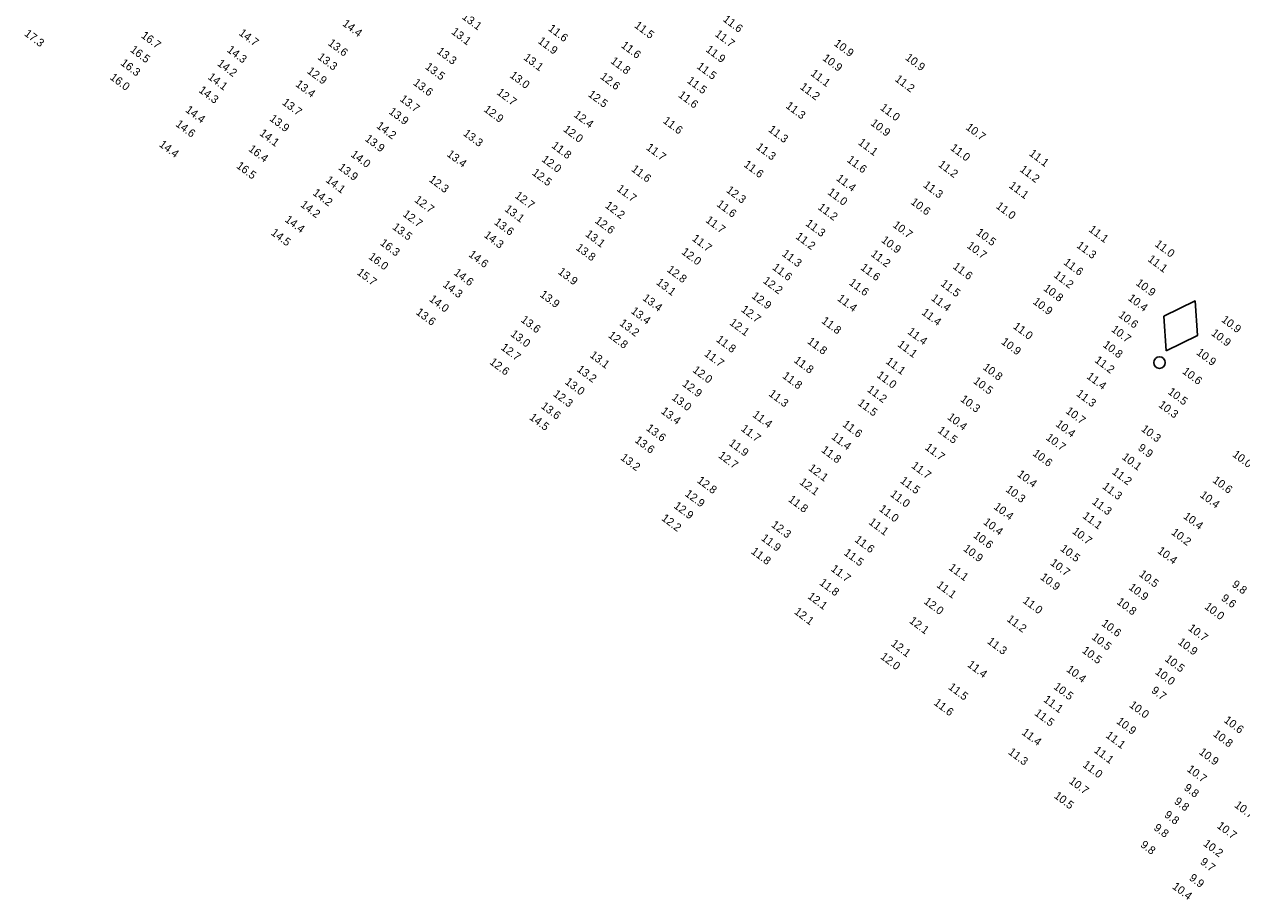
# Model space of a CAD drawing. Extents: x 1023796 to 1112670, y 656573 to 837340.
# Drawn here: x 1035209 to 1035967, y 784608 to 785153 of the extents above; entities that cross this region are included whole.
import ezdxf

# ---------------------------------------------------------------- set-up
doc = ezdxf.new("R2010")
doc.units = 0
doc.layers.add('V-CHAN-NAID', color=7, linetype='Continuous')
doc.layers.add('V-TOPO-SOUN', color=7, linetype='Continuous')

msp = doc.modelspace()

# ---------------------------------------------------------------- linework, layer by layer
at = {"layer": 'V-CHAN-NAID'}
msp.add_lwpolyline([(1035919.71, 784949.99), (1035939.1, 784959.58), (1035937.71, 784981.17), (1035918.32, 784971.58)], close=True, dxfattribs=at)
msp.add_circle((1035915.51, 784942.72), 3.6, dxfattribs=at)

# ---------------------------------------------------------------- texts
at = {"layer": 'V-TOPO-SOUN'}
for s, p in [('13.1 ', (1035480.82, 785157.21)), ('11.6 ', (1035643.31, 785155.74)), ('17.3 ', (1035208.31, 785146.75)), ('14.7 ', (1035341.89, 785147.16)), ('14.4 ', (1035406.38, 785153)), ('13.1 ', (1035474.18, 785147.91)), ('11.6 ', (1035534.49, 785149.93)), ('11.5 ', (1035588.16, 785151.85)), ('11.7 ', (1035638.29, 785146.47)), ('16.7 ', (1035281.04, 785145.56)), ('13.6 ', (1035397.41, 785140.86)), ('11.9 ', (1035528.08, 785142.11)), ('11.6 ', (1035579.88, 785139.47)), ('10.9 ', (1035712.44, 785140.59)), ('16.5 ', (1035274.22, 785136.76)), ('14.3 ', (1035334.51, 785136.67)), ('13.3 ', (1035390.88, 785132.16)), ('13.3 ', (1035465.16, 785135.72)), ('13.1 ', (1035519.17, 785131.79)), ('11.9 ', (1035632.58, 785136.87)), ('10.9 ', (1035705.33, 785131.45)), ('10.9 ', (1035756.84, 785131.79)), ('16.3 ', (1035268.24, 785128.49)), ('14.2 ', (1035328.44, 785128.15)), ('12.9 ', (1035384.37, 785123.43)), ('13.5 ', (1035457.91, 785126.07)), ('11.8 ', (1035573.35, 785129.69)), ('11.5 ', (1035627.01, 785126.37)), ('16.0 ', (1035261.62, 785119.56)), ('14.1 ', (1035322.57, 785119.76)), ('13.6 ', (1035450.4, 785116.13)), ('13.0 ', (1035510.6, 785120.77)), ('12.6 ', (1035566.89, 785119.98)), ('11.5 ', (1035620.97, 785117.46)), ('11.1 ', (1035697.87, 785121.98)), ('11.2 ', (1035750.35, 785118.46)), ('14.3 ', (1035316.9, 785111.51)), ('13.4 ', (1035377.18, 785115.23)), ('12.7 ', (1035502.49, 785110.17)), ('12.5 ', (1035559.32, 785108.98)), ('11.6 ', (1035615.51, 785108.54)), ('11.2 ', (1035691.29, 785113.57)), ('13.7 ', (1035368.83, 785103.9)), ('13.7 ', (1035442.14, 785106.05)), ('11.3 ', (1035682.41, 785101.77)), ('11.0 ', (1035741.18, 785100.61)), ('14.4 ', (1035308.61, 785099.28)), ('13.9 ', (1035361.02, 785093.81)), ('13.9 ', (1035435.25, 785098.2)), ('12.9 ', (1035494.38, 785099.6)), ('12.4 ', (1035550.4, 785096.28)), ('14.6 ', (1035302.49, 785090.42)), ('14.2 ', (1035427.55, 785089.3)), ('12.0 ', (1035543.89, 785087.2)), ('11.6 ', (1035605.92, 785092.46)), ('11.3 ', (1035671.56, 785087.03)), ('10.9 ', (1035735.23, 785091.02)), ('10.7 ', (1035794.52, 785088.4)), ('14.4 ', (1035292.22, 785077.79)), ('14.1 ', (1035354.76, 785084.73)), ('13.9 ', (1035420.39, 785081.26)), ('13.3 ', (1035481.56, 785084.62)), ('11.1 ', (1035727.49, 785078.99)), ('16.4 ', (1035347.86, 785074.94)), ('14.0 ', (1035411.56, 785071.5)), ('13.4 ', (1035471.37, 785071.71)), ('11.8 ', (1035536.61, 785076.99)), ('11.7 ', (1035595.51, 785075.8)), ('11.3 ', (1035663.94, 785076.17)), ('11.0 ', (1035784.92, 785075.58)), ('11.1 ', (1035833.93, 785072.16)), ('16.5 ', (1035340.35, 785064.39)), ('13.9 ', (1035403.78, 785063.47)), ('12.0 ', (1035530.42, 785068.49)), ('11.6 ', (1035656.25, 785065.21)), ('11.6 ', (1035720.55, 785068.17)), ('11.2 ', (1035777.34, 785065.29)), ('14.1 ', (1035395.94, 785055.62)), ('12.3 ', (1035460.27, 785055.9)), ('12.5 ', (1035524.43, 785060.12)), ('11.6 ', (1035586.26, 785062.41)), ('11.4 ', (1035713.84, 785056.64)), ('11.2 ', (1035828.15, 785062.22)), ('14.2 ', (1035387.91, 785047.57)), ('11.7 ', (1035577.18, 785050.12)), ('12.3 ', (1035645.35, 785049.3)), ('11.0 ', (1035708.5, 785047.98)), ('11.3 ', (1035768.02, 785052.5)), ('11.1 ', (1035821.39, 785052.11)), ('14.2 ', (1035380.25, 785040.26)), ('12.7 ', (1035451.19, 785043.27)), ('12.7 ', (1035513.72, 785045.82)), ('11.6 ', (1035639.38, 785040.56)), ('10.6 ', (1035760.21, 785041.92)), ('12.7 ', (1035443.95, 785034.37)), ('13.1 ', (1035507.37, 785037.51)), ('12.2 ', (1035569.91, 785039.68)), ('11.2 ', (1035702.44, 785038.62)), ('11.0 ', (1035813.27, 785039.35)), ('14.4 ', (1035370.56, 785030.95)), ('13.5 ', (1035437.47, 785026.3)), ('13.6 ', (1035500.85, 785029.31)), ('12.6 ', (1035563.57, 785030.28)), ('11.7 ', (1035632.48, 785030.63)), ('11.3 ', (1035694.79, 785028.49)), ('10.7 ', (1035749.05, 785027.57)), ('11.1 ', (1035871.05, 785024.82)), ('14.5 ', (1035361.87, 785022.75)), ('14.3 ', (1035494.46, 785021.29)), ('13.1 ', (1035557.63, 785021.88)), ('11.7 ', (1035624.06, 785019.14)), ('11.2 ', (1035688.55, 785020.41)), ('10.9 ', (1035741.88, 785018.19)), ('10.5 ', (1035801, 785022.87)), ('16.3 ', (1035429.8, 785016.42)), ('13.8 ', (1035551.72, 785013.42)), ('12.0 ', (1035617.49, 785010.84)), ('11.3 ', (1035680.05, 785009.69)), ('11.2 ', (1035735.36, 785009.56)), ('10.7 ', (1035795.22, 785014.7)), ('11.3 ', (1035863.48, 785014.85)), ('11.0 ', (1035912.22, 785015.68)), ('16.0 ', (1035422.61, 785007.78)), ('14.6 ', (1035484.95, 785009.24)), ('11.6 ', (1035855.37, 785004.32)), ('11.1 ', (1035907.83, 785006.31)), ('15.7 ', (1035415.38, 784998.05)), ('14.6 ', (1035475.68, 784997.9)), ('13.9 ', (1035540.57, 784998.43)), ('12.8 ', (1035608.45, 784999.81)), ('11.6 ', (1035674.06, 785001.14)), ('11.6 ', (1035728.98, 785001.06)), ('11.6 ', (1035786.43, 785001.76)), ('11.2 ', (1035849.27, 784996.39)), ('14.3 ', (1035468.92, 784990.44)), ('13.1 ', (1035601.73, 784991.87)), ('12.2 ', (1035668.19, 784992.83)), ('11.6 ', (1035721.81, 784991.67)), ('11.5 ', (1035778.84, 784991.04)), ('10.8 ', (1035842.87, 784988.09)), ('10.9 ', (1035900.41, 784991.47)), ('14.0 ', (1035460.38, 784981.47)), ('13.9 ', (1035529.32, 784984.25)), ('13.4 ', (1035593.23, 784982.06)), ('12.9 ', (1035661.19, 784983.38)), ('11.4 ', (1035714.51, 784981.81)), ('11.4 ', (1035772.94, 784982.03)), ('10.9 ', (1035836.26, 784979.84)), ('10.4 ', (1035895.51, 784982)), ('13.6 ', (1035452.15, 784973.25)), ('13.4 ', (1035585.99, 784973.98)), ('12.7 ', (1035654.6, 784974.94)), ('11.4 ', (1035767, 784973.16)), ('10.6 ', (1035889.56, 784971.54)), ('13.6 ', (1035517.46, 784968.56)), ('13.2 ', (1035578.91, 784966.41)), ('12.1 ', (1035647.43, 784966.76)), ('11.8 ', (1035704.69, 784967.87)), ('11.0 ', (1035823.95, 784964.49)), ('10.9 ', (1035953.67, 784968.63)), ('13.0 ', (1035511.04, 784959.73)), ('12.8 ', (1035571.82, 784958.89)), ('11.4 ', (1035758.26, 784961.15)), ('10.7 ', (1035885.07, 784962.58)), ('10.9 ', (1035947.32, 784960.23)), ('12.7 ', (1035505.06, 784951.29)), ('11.8 ', (1035639.08, 784956.32)), ('11.8 ', (1035695.86, 784955.15)), ('11.1 ', (1035752.02, 784953.26)), ('10.9 ', (1035816.58, 784954.82)), ('10.8 ', (1035879.9, 784952.95)), ('12.6 ', (1035498.02, 784942.26)), ('13.1 ', (1035560.4, 784946.54)), ('11.7 ', (1035631.65, 784947.38)), ('11.8 ', (1035687.47, 784943.34)), ('11.1 ', (1035744.71, 784942.68)), ('11.2 ', (1035874.76, 784943.4)), ('10.9 ', (1035938.1, 784948.2)), ('13.2 ', (1035552.33, 784937.73)), ('12.0 ', (1035624.41, 784937.29)), ('11.8 ', (1035680.3, 784933.62)), ('11.0 ', (1035739.08, 784934.05)), ('10.8 ', (1035805.1, 784938.99)), ('10.6 ', (1035929.32, 784936.41)), ('13.0 ', (1035544.91, 784929.87)), ('12.9 ', (1035617.97, 784928.64)), ('10.5 ', (1035799.16, 784930.37)), ('11.4 ', (1035869.75, 784933.32)), ('12.3 ', (1035537.58, 784922.39)), ('13.0 ', (1035611.4, 784920.08)), ('11.3 ', (1035671.79, 784922.46)), ('11.2 ', (1035733.09, 784925.15)), ('10.3 ', (1035791.13, 784919.09)), ('11.3 ', (1035863.32, 784922.52)), ('10.5 ', (1035920.35, 784923.68)), ('13.6 ', (1035529.97, 784914.79)), ('13.4 ', (1035604.72, 784911.61)), ('11.5 ', (1035727.22, 784916.75)), ('10.7 ', (1035856.72, 784911.74)), ('10.3 ', (1035914.52, 784915.55)), ('14.5 ', (1035522.77, 784907.79)), ('11.4 ', (1035661.71, 784909.45)), ('11.6 ', (1035717.73, 784903.46)), ('10.4 ', (1035783.05, 784907.93)), ('10.4 ', (1035850.47, 784903.59)), ('13.6 ', (1035595.51, 784901.02)), ('11.7 ', (1035654.53, 784900.73)), ('11.5 ', (1035777.02, 784899.7)), ('10.3 ', (1035903.71, 784900.57)), ('13.6 ', (1035588.44, 784893.58)), ('11.9 ', (1035646.97, 784891.73)), ('11.4 ', (1035710.85, 784895.69)), ('11.7 ', (1035769.12, 784889.09)), ('10.7 ', (1035844.41, 784895.18)), ('9.9', (1035901.73, 784888.73)), ('13.2 ', (1035579.53, 784882.72)), ('12.7 ', (1035640.44, 784884.03)), ('11.8 ', (1035704.58, 784887.52)), ('10.6 ', (1035836.12, 784885.35)), ('10.1 ', (1035891.75, 784883.09)), ('10.0 ', (1035960.55, 784884.69)), ('12.1 ', (1035696.53, 784876.16)), ('11.7 ', (1035760.65, 784877.67)), ('11.2 ', (1035885.57, 784873.87)), ('12.8 ', (1035627.2, 784868.47)), ('12.1 ', (1035690.95, 784867.51)), ('11.5 ', (1035753.68, 784868.37)), ('10.4 ', (1035826.53, 784872.39)), ('10.6 ', (1035948.21, 784868.63)), ('12.9 ', (1035619.64, 784860.14)), ('11.0 ', (1035747.46, 784859.98)), ('10.3 ', (1035819.34, 784862.9)), ('11.3 ', (1035879.55, 784864.75)), ('10.4 ', (1035940.3, 784859.46)), ('12.9 ', (1035612.67, 784852.68)), ('11.8 ', (1035683.97, 784856.74)), ('11.0 ', (1035740.49, 784850.79)), ('10.4 ', (1035811.91, 784852.11)), ('11.3 ', (1035873.07, 784855.2)), ('12.2 ', (1035605.03, 784844.99)), ('11.1 ', (1035867.24, 784846.42)), ('10.4 ', (1035929.96, 784846.2)), ('12.3 ', (1035673.41, 784840.86)), ('11.1 ', (1035734.08, 784842.55)), ('10.4 ', (1035805.42, 784842.6)), ('10.7 ', (1035860.75, 784836.82)), ('10.2 ', (1035922.5, 784836.21)), ('11.9 ', (1035667.12, 784832.57)), ('11.6 ', (1035725.3, 784831.64)), ('10.6 ', (1035799.18, 784834.3)), ('11.8 ', (1035660.82, 784824.29)), ('11.5 ', (1035718.61, 784823.42)), ('10.9 ', (1035792.92, 784826)), ('10.5 ', (1035853.36, 784826.03)), ('10.4 ', (1035913.85, 784824.65)), ('11.7 ', (1035710.54, 784813.44)), ('11.1 ', (1035783.88, 784814.19)), ('10.7 ', (1035847.11, 784817.16)), ('11.8 ', (1035703.38, 784804.82)), ('10.9 ', (1035840.9, 784808.25)), ('10.5 ', (1035902.38, 784810.16)), ('11.1 ', (1035776.32, 784803.36)), ('10.9 ', (1035895.9, 784801.94)), ('9.8', (1035960.25, 784803.74)), ('12.1 ', (1035696.07, 784796.35)), ('12.0 ', (1035768.38, 784793.15)), ('11.0 ', (1035830, 784793.65)), ('10.8 ', (1035888.51, 784792.88)), ('10.0 ', (1035943.16, 784789.94)), ('9.6', (1035953.54, 784795.16)), ('12.1 ', (1035687.66, 784786.8)), ('11.2 ', (1035820.05, 784782.14)), ('12.1 ', (1035759.31, 784781.09)), ('10.6 ', (1035878.98, 784779.41)), ('10.7 ', (1035932.96, 784776.48)), ('12.1 ', (1035747.92, 784766.86)), ('11.3 ', (1035807.85, 784768.31)), ('10.5 ', (1035872.92, 784770.95)), ('10.9 ', (1035926.56, 784767.91)), ('10.5 ', (1035866.89, 784762.59)), ('12.0 ', (1035741.37, 784758.78)), ('11.4 ', (1035795.51, 784753.83)), ('10.5 ', (1035918.48, 784757.34)), ('10.4 ', (1035857.16, 784750.83)), ('10.0 ', (1035912.43, 784749.28)), ('11.5 ', (1035783.63, 784739.88)), ('10.5 ', (1035849.18, 784740.03)), ('9.7', (1035910.01, 784737.69)), ('11.6 ', (1035774.59, 784730.1)), ('11.1 ', (1035842.86, 784732.06)), ('11.5 ', (1035837.29, 784723.62)), ('10.0 ', (1035896.31, 784728.67)), ('10.9 ', (1035888.33, 784718.51)), ('10.6 ', (1035955.24, 784719.21)), ('11.4 ', (1035829.34, 784711.63)), ('11.1 ', (1035881.63, 784709.76)), ('10.8 ', (1035948.51, 784710.61)), ('11.3 ', (1035820.95, 784699.41)), ('11.1 ', (1035874.36, 784700.45)), ('10.9 ', (1035939.71, 784699.39)), ('11.0 ', (1035867.35, 784691.42)), ('10.7 ', (1035932.25, 784688.68)), ('10.7 ', (1035858.77, 784681.27)), ('9.8', (1035930.34, 784677.08)), ('10.5 ', (1035849.47, 784672.11)), ('9.8', (1035924.25, 784668.63)), ('10.7 ', (1035961.75, 784666.32)), ('9.8', (1035918.1, 784660.25)), ('10.7 ', (1035950.9, 784653.42)), ('9.8', (1035911.52, 784652.15)), ('9.8', (1035903.26, 784641.61)), ('10.2 ', (1035942.4, 784642.33)), ('9.7', (1035940.47, 784630.98)), ('10.4 ', (1035923.08, 784615.61)), ('9.9', (1035933.6, 784620.96))]:
    msp.add_text(s, height=5, rotation=323, dxfattribs=at).set_placement(p)

doc.saveas('drawing.dxf')
